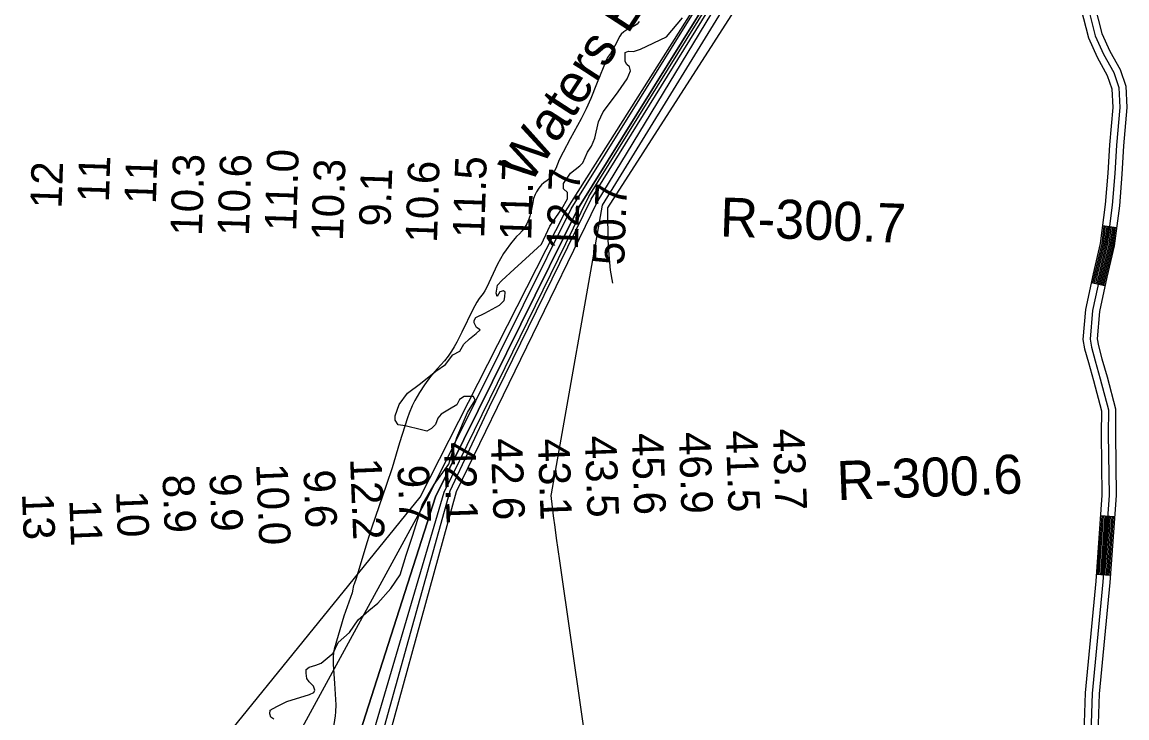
# Model space of a CAD drawing. Extents: x 3161665 to 3199565, y 885729 to 911164.
# Drawn here: x 3178221 to 3180570, y 898087 to 899568 of the extents above; entities that cross this region are included whole.
import ezdxf

# ---------------------------------------------------------------- set-up
doc = ezdxf.new("R2010")
doc.units = 0
for name, color, linetype in [('V-RIVR-EDGE', 7, 'Continuous'), ('V-RIVR-IDEN', 7, 'Continuous'), ('V-RIVR-RANG', 7, 'Continuous'), ('V-RIVR-RANG-IDEN', 7, 'Continuous'), ('V-ROAD-CNTR', 7, 'Continuous'), ('V-SITE-VEGE', 7, 'Continuous'), ('V-TOPO-DPTH', 7, 'Continuous'), ('V-TOPO-MAJR', 7, 'Continuous'), ('V-TOPO-MINR', 7, 'Continuous'), ('V-TOPO-WATR', 7, 'Continuous')]:
    doc.layers.add(name, color=color, linetype=linetype)

msp = doc.modelspace()

# ---------------------------------------------------------------- linework, layer by layer
at = {"layer": 'V-RIVR-EDGE'}
for points in [[(3179187.6, 898918), (3179182.4, 898927.6), (3179182.5, 898932.8), (3179186, 898939.4), (3179205.1, 898948.4), (3179236.4, 898965.7), (3179246.5, 898975.7), (3179247.8, 898983.5), (3179248.2, 898993.1), (3179244.8, 898996.1), (3179237.4, 898993.6), (3179231.3, 898984), (3179229.1, 898991), (3179231.8, 899007.9), (3179241.4, 899017.9), (3179267.5, 899041.7), (3179300.2, 899071.6), (3179325.9, 899095.5), (3179343.4, 899133.3), (3179368.7, 899170.1), (3179380.9, 899191.4), (3179380.9, 899204.9), (3179372.7, 899213.2), (3179372.7, 899224), (3179387.1, 899246.2), (3179407.1, 899261.8), (3179413.7, 899268.3), (3179423.3, 899290.9), (3179432, 899303.4), (3179439, 899320.4), (3179446.9, 899355.6), (3179456.5, 899376.8), (3179470.5, 899394.6), (3179488.8, 899419.4), (3179508, 899447.1), (3179514.6, 899464.1), (3179512.8, 899472.3), (3179507.2, 899477.1), (3179503.3, 899484.1), (3179503.3, 899494.1), (3179503.8, 899503.2), (3179510.3, 899505.8), (3179521.6, 899504.9), (3179536, 899510.1), (3179591.2, 899536), (3179625.7, 899576.4)], [(3178756.6, 898085), (3178750, 898089.3), (3178748.3, 898095.9), (3178748.8, 898103.7), (3178762.7, 898111.5), (3178784, 898122.7), (3178832.7, 898137.4), (3178841.5, 898141.3), (3178843.6, 898146.5), (3178840.6, 898154.7), (3178831.9, 898163.9), (3178826.7, 898171.3), (3178825, 898182.6), (3178825.5, 898190.4), (3178832, 898195.2), (3178845.9, 898199.9), (3178857.3, 898203.8), (3178869.9, 898214.2), (3178883, 898225.1), (3178893.4, 898248.1), (3178917.4, 898269.3), (3178936.2, 898296.2), (3178958.8, 898315.7), (3178977.5, 898331.3), (3179005.4, 898362.5), (3179025.5, 898391.6), (3179037.8, 898433.3), (3179051.8, 898476.3), (3179071.9, 898539.7), (3179097.3, 898584), (3179128.7, 898627.4), (3179145.8, 898684.3), (3179168.1, 898736.8), (3179184.6, 898763.3), (3179180.8, 898771.1), (3179161.2, 898771.2), (3179151.2, 898764.7), (3179145.5, 898753.4), (3179130.3, 898744.3), (3179112.4, 898733.5), (3179105.4, 898725.3), (3179100.2, 898711.4), (3179091.9, 898703.1), (3179081.9, 898697.5), (3179070.2, 898700.1), (3179035.9, 898708.5), (3179021.1, 898711.1), (3179014.6, 898721.1), (3179014.6, 898729.8), (3179022.9, 898754.1), (3179040.8, 898778.4), (3179068.2, 898798.8), (3179101.3, 898824.8), (3179121.4, 898839.1), (3179137.1, 898859.5), (3179152.3, 898867.7), (3179160.2, 898882.5), (3179172.8, 898893.7), (3179186.7, 898905.4), (3179195, 898913.2), (3179187.6, 898918)]]:
    msp.add_lwpolyline(points, dxfattribs=at)
at = {"layer": 'V-ROAD-CNTR'}
for p, q in [((3180548.3, 899130.1), (3180518.6, 899133.9)), ((3180523.8, 899006.4), (3180494.5, 899012.7)), ((3180544.1, 898515.2), (3180514.2, 898517.4)), ((3180535, 898390.5), (3180505.1, 898392.7))]:
    msp.add_line(p, q, dxfattribs=at)
for points in [[(3180472.6, 899597), (3180488.9, 899533.8), (3180506.9, 899492.7), (3180528.7, 899454.1), (3180538.5, 899425.5), (3180540.3, 899386.2), (3180533.5, 899306.6), (3180529.6, 899246.4), (3180524.4, 899179.8), (3180513.8, 899096.8), (3180498.7, 899031.9), (3180482.3, 898956.5), (3180476.9, 898892.5), (3180480.5, 898872.4), (3180488.5, 898843.3), (3180499.1, 898804.9), (3180516.2, 898740.8), (3180515.8, 898691.5), (3180517.4, 898561.2), (3180504, 898378.2), (3180481.6, 898140.5), (3180477.5, 898013.3)], [(3180487.2, 899600.5), (3180503.1, 899538.7), (3180520.4, 899499.4), (3180542.4, 899460.3), (3180553.3, 899428.4), (3180555.3, 899385.9), (3180548.4, 899305.5), (3180544.6, 899245.3), (3180539.3, 899178.3), (3180528.6, 899094.1), (3180513.3, 899028.6), (3180497.2, 898954.3), (3180492, 898893.2), (3180495.1, 898875.8), (3180503, 898847.3), (3180513.6, 898808.8), (3180531.2, 898742.7), (3180530.8, 898691.5), (3180532.4, 898560.7), (3180518.9, 898376.9), (3180496.6, 898139.6), (3180492.4, 898012.1)], [(3180501.8, 899604), (3180517.3, 899543.6), (3180533.8, 899506.1), (3180556.1, 899466.5), (3180568.2, 899431.2), (3180570.4, 899385.6), (3180563.4, 899304.4), (3180559.5, 899244.2), (3180554.3, 899176.7), (3180543.4, 899091.5), (3180527.9, 899025.3), (3180512.1, 898952.1), (3180507.1, 898893.9), (3180509.8, 898879.1), (3180517.4, 898851.3), (3180528.1, 898812.7), (3180546.2, 898744.6), (3180545.8, 898691.5), (3180547.4, 898560.3), (3180533.9, 898375.7), (3180511.6, 898138.6), (3180507.4, 898010.9)], [(3180521.6, 899133.6), (3180516.8, 899096.3), (3180501.6, 899031.3), (3180497.4, 899012.1)], [(3180524.5, 899133.2), (3180519.8, 899095.7), (3180504.5, 899030.6), (3180500.4, 899011.5)], [(3180527.5, 899132.8), (3180522.7, 899095.2), (3180507.5, 899029.9), (3180503.3, 899010.8)], [(3180530.5, 899132.4), (3180525.7, 899094.7), (3180510.4, 899029.3), (3180506.2, 899010.2)], [(3180533.5, 899132), (3180528.6, 899094.1), (3180513.3, 899028.6), (3180509.2, 899009.5)], [(3180536.4, 899131.7), (3180531.6, 899093.6), (3180516.2, 899028), (3180512.1, 899008.9)], [(3180539.4, 899131.3), (3180534.5, 899093.1), (3180519.2, 899027.3), (3180515, 899008.3)], [(3180542.4, 899130.9), (3180537.5, 899092.5), (3180522.1, 899026.6), (3180518, 899007.6)], [(3180545.4, 899130.5), (3180540.4, 899092), (3180525, 899026), (3180520.9, 899007)], [(3180517.1, 898517.2), (3180508, 898392.5)], [(3180520.1, 898516.9), (3180511, 898392.3)], [(3180523.1, 898516.7), (3180514, 898392)], [(3180526.1, 898516.5), (3180517, 898391.8)], [(3180529.1, 898516.3), (3180520, 898391.6)], [(3180532.1, 898516.1), (3180523, 898391.4)], [(3180535.1, 898515.8), (3180526, 898391.2)], [(3180538.1, 898515.6), (3180529, 898391)], [(3180541.1, 898515.4), (3180532, 898390.7)]]:
    msp.add_lwpolyline(points, dxfattribs=at)
at = {"layer": 'V-SITE-VEGE'}
for p, q in [((3179523.4, 899559.5), (3179517.2, 899556.2)), ((3179529, 899563.5), (3179523.4, 899559.5)), ((3179533.6, 899568.7), (3179529, 899563.5)), ((3179492.2, 899537.7), (3179481.7, 899516.8)), ((3179495.2, 899541.9), (3179492.2, 899537.7)), ((3179500.8, 899547.1), (3179495.2, 899541.9)), ((3179507.3, 899551.4), (3179500.8, 899547.1)), ((3179517.2, 899556.2), (3179507.3, 899551.4)), ((3179481.7, 899516.8), (3179472.4, 899500.5)), ((3179464.6, 899489.3), (3179442.9, 899435.5)), ((3179466.2, 899492.3), (3179464.6, 899489.3)), ((3179472.4, 899500.5), (3179466.2, 899492.3)), ((3179442.9, 899435.5), (3179430.6, 899405.4)), ((3179430.6, 899405.4), (3179420.7, 899383.4)), ((3179420.7, 899383.4), (3179409.8, 899361.8)), ((3179409.8, 899361.8), (3179386.7, 899319.3)), ((3179386.7, 899319.3), (3179371.5, 899290.9)), ((3179371.5, 899290.9), (3179363.4, 899274.4)), ((3179355.9, 899256.1), (3179350.8, 899246)), ((3179363.4, 899274.4), (3179355.9, 899256.1)), ((3179338, 899230.5), (3179330.3, 899225.5)), ((3179341.6, 899233.2), (3179338, 899230.5)), ((3179344.7, 899236.5), (3179341.6, 899233.2)), ((3179350.8, 899246), (3179344.7, 899236.5)), ((3179314.8, 899206.7), (3179312.1, 899201.2)), ((3179319.9, 899214.4), (3179314.8, 899206.7)), ((3179325.8, 899221.6), (3179319.9, 899214.4)), ((3179330.3, 899225.5), (3179325.8, 899221.6)), ((3179306.9, 899183.9), (3179303.7, 899166.2)), ((3179309, 899192.7), (3179306.9, 899183.9)), ((3179312.1, 899201.2), (3179309, 899192.7)), ((3179303.7, 899166.2), (3179300.8, 899154.5)), ((3179294.2, 899138.5), (3179289, 899129.3)), ((3179298.5, 899148.1), (3179294.2, 899138.5)), ((3179300.8, 899154.5), (3179298.5, 899148.1)), ((3179278.9, 899117.3), (3179272.6, 899111.5)), ((3179284.8, 899123.6), (3179278.9, 899117.3)), ((3179289, 899129.3), (3179284.8, 899123.6)), ((3179259.4, 899095.6), (3179250.5, 899083.5)), ((3179268.7, 899107.3), (3179259.4, 899095.6)), ((3179272.6, 899111.5), (3179268.7, 899107.3)), ((3179245, 899075.1), (3179238.3, 899064.2)), ((3179250.5, 899083.5), (3179245, 899075.1)), ((3179232.3, 899052.8), (3179208.7, 899002.1)), ((3179238.3, 899064.2), (3179232.3, 899052.8)), ((3179205.4, 898996.1), (3179201.6, 898990.5)), ((3179208.7, 899002.1), (3179205.4, 898996.1)), ((3179188.3, 898971.9), (3179180, 898956.1)), ((3179193.3, 898979.6), (3179188.3, 898971.9)), ((3179201.6, 898990.5), (3179193.3, 898979.6)), ((3179180, 898956.1), (3179156.6, 898907.8)), ((3179156.6, 898907.8), (3179145.6, 898886.5)), ((3179145.6, 898886.5), (3179140.3, 898876.9)), ((3179127.2, 898857.1), (3179119.2, 898847.3)), ((3179134.6, 898867.4), (3179127.2, 898857.1)), ((3179140.3, 898876.9), (3179134.6, 898867.4)), ((3179119.2, 898847.3), (3179103.5, 898830.3)), ((3179089.6, 898813.7), (3179076.7, 898796.2)), ((3179103.5, 898830.3), (3179089.6, 898813.7)), ((3179076.7, 898796.2), (3179066, 898779.8)), ((3179056.5, 898762.9), (3179050.8, 898751.3)), ((3179066, 898779.8), (3179056.5, 898762.9)), ((3179050.8, 898751.3), (3179044.1, 898735.4)), ((3179040.8, 898726.1), (3179024, 898672.9)), ((3179044.1, 898735.4), (3179040.8, 898726.1)), ((3179024, 898672.9), (3179007.8, 898619.6)), ((3179007.8, 898619.6), (3178996.4, 898584.2)), ((3178996.4, 898584.2), (3178964.3, 898491.3)), ((3178964.3, 898491.3), (3178954.4, 898460.1)), ((3178954.4, 898460.1), (3178931.6, 898383.7)), ((3178924.6, 898361.1), (3178923.1, 898353.7)), ((3178924.9, 898365.3), (3178924.6, 898361.1)), ((3178926, 898369.4), (3178924.9, 898365.3)), ((3178927.5, 898372.3), (3178926, 898369.4)), ((3178931.6, 898383.7), (3178927.5, 898372.3)), ((3178923.1, 898353.7), (3178905.3, 898303.6)), ((3178905.3, 898303.6), (3178885, 898233.7)), ((3178883.4, 898226), (3178882.6, 898218.1)), ((3178885, 898233.7), (3178883.4, 898226)), ((3178882.6, 898218.1), (3178882.8, 898202.1)), ((3178882.8, 898202.1), (3178885.8, 898160.6)), ((3178885.8, 898160.6), (3178887.3, 898138)), ((3178887.3, 898138), (3178888.2, 898115.4)), ((3178888.2, 898115.4), (3178887.8, 898100.4)), ((3178886.9, 898091.9), (3178882.7, 898064.4)), ((3178887.8, 898100.4), (3178886.9, 898091.9))]:
    msp.add_line(p, q, dxfattribs=at)
at = {"layer": 'V-TOPO-DPTH'}
for points in [[(3179908.1, 899982.1), (3179403, 899170.1), (3179100.6, 898557.6), (3178863.9, 897819.1)], [(3178409.1, 897744.3), (3179067.4, 898557.2), (3179376.9, 899164.6), (3179875.7, 899953.1)], [(3178409.1, 897744.3), (3179067.4, 898557.2), (3179376.9, 899164.6), (3179875.7, 899953.1)]]:
    msp.add_lwpolyline(points, dxfattribs=at)
at = {"layer": 'V-TOPO-MAJR'}
msp.add_lwpolyline([(3178947.1, 897848.6), (3179145.1, 898569), (3179443.9, 899184.5), (3179917.4, 899965.8)], dxfattribs=at)
at = {"layer": 'V-TOPO-MINR'}
for points in [[(3179477.6, 899011.9), (3179472.6, 899040.2), (3179469.3, 899072.3), (3179467.5, 899104.6), (3179466.5, 899163.5), (3179466.4, 899166.5), (3179466.5, 899169.5), (3179466.6, 899172.5), (3179992.3, 899992.4), (3179993.6, 899994.4), (3179995.9, 899998.5), (3179997, 900000.5), (3179998.7, 900003.9), (3180000.6, 900007.4), (3180001.1, 900007.7), (3180002.2, 900007.8), (3180005.4, 900007.9)], [(3178863.9, 897819.1), (3179100.6, 898557.6), (3179403, 899170.1), (3179908.1, 899982.1)], [(3178905.3, 897842.2), (3179118.9, 898567.7), (3179426.5, 899196.8), (3179911.2, 899976.7)], [(3178927.9, 897840.4), (3179131.3, 898570.4), (3179214.8, 898749.1), (3179431.6, 899190.9), (3179914.3, 899971.2)], [(3179435.7, 897927.7), (3179364.4, 898421.8), (3179361, 898445.7), (3179357.7, 898469.6), (3179354.5, 898493.5), (3179351.4, 898517.4), (3179345.9, 898560.3), (3179346.9, 898564.2), (3179455.5, 899178.3), (3179932.9, 899955)], [(3178648.2, 897756.9), (3179084.5, 898557.4), (3179388.5, 899170.3), (3179826.5, 899872.9)]]:
    msp.add_lwpolyline(points, dxfattribs=at)
at = {"layer": 'V-TOPO-WATR'}
msp.add_lwpolyline([(3178409.1, 897744.3), (3179067.4, 898557.2), (3179376.9, 899164.6), (3179875.7, 899953.1)], dxfattribs=at)

# ---------------------------------------------------------------- texts
at = {"layer": 'V-RIVR-IDEN'}
msp.add_text('Waters Edge', height=83, rotation=56.9525, dxfattribs=at).set_placement((3179300.4, 899219.5))
at = {"layer": 'V-RIVR-RANG'}
for s, rotation, p in [('11', 88.1094, (3178405.8, 899183.4)), ('10.3', 88.1094, (3178603.5, 899112.2)), ('10.6', 88.1094, (3178703.5, 899111.8)), ('11.0', 88.1094, (3178803.9, 899122.2)), ('11.5', 88.1094, (3179203.7, 899107.1)), ('12', 88.1094, (3178305.3, 899170.3)), ('11', 88.1094, (3178505.7, 899179.8)), ('10.3', 88.1094, (3178903.3, 899101.5)), ('10.6', 88.1094, (3179103.3, 899097.5)), ('11.7', 88.1094, (3179303.6, 899102.5)), ('12.7', 88.1094, (3179402.9, 899082)), ('9.1', 88.1094, (3179004.4, 899131.4)), ('50.7', 87.8183, (3179501.3, 899049.6)), ('45.6', 272.0083, (3179517.5, 898692.5)), ('46.9', 272.0083, (3179617.5, 898694.7)), ('41.5', 272.0083, (3179717.5, 898698.2)), ('43.7', 272.0083, (3179817.4, 898701.9)), ('42.1', 272.0083, (3179118, 898673.3)), ('42.6', 272.0083, (3179217.7, 898681.3)), ('43.1', 272.0083, (3179317.8, 898680.8)), ('43.5', 272.0083, (3179417.7, 898686.9)), ('10.0', 272.2897, (3178718.9, 898627.8)), ('12.2', 272.2897, (3178918.6, 898639.3)), ('9.7', 272.2897, (3179019.3, 898624.6)), ('8.9', 272.2897, (3178519.7, 898604)), ('9.9', 272.2897, (3178619.6, 898606.7)), ('9.6', 272.2897, (3178819.5, 898614.4)), ('13', 272.2897, (3178221, 898564.5)), ('10', 272.2897, (3178421, 898569.7)), ('11', 272.2897, (3178321.6, 898551.2))]:
    msp.add_text(s, height=67, rotation=rotation, dxfattribs=at).set_placement(p)
at = {"layer": 'V-RIVR-RANG-IDEN'}
for s, rotation, p in [('R-300.7', 357.956, (3179704.3, 899111.9)), ('R-300.6', 2.1481, (3179955, 898550.6))]:
    msp.add_text(s, height=83, rotation=rotation, dxfattribs=at).set_placement(p)

doc.saveas('drawing.dxf')
